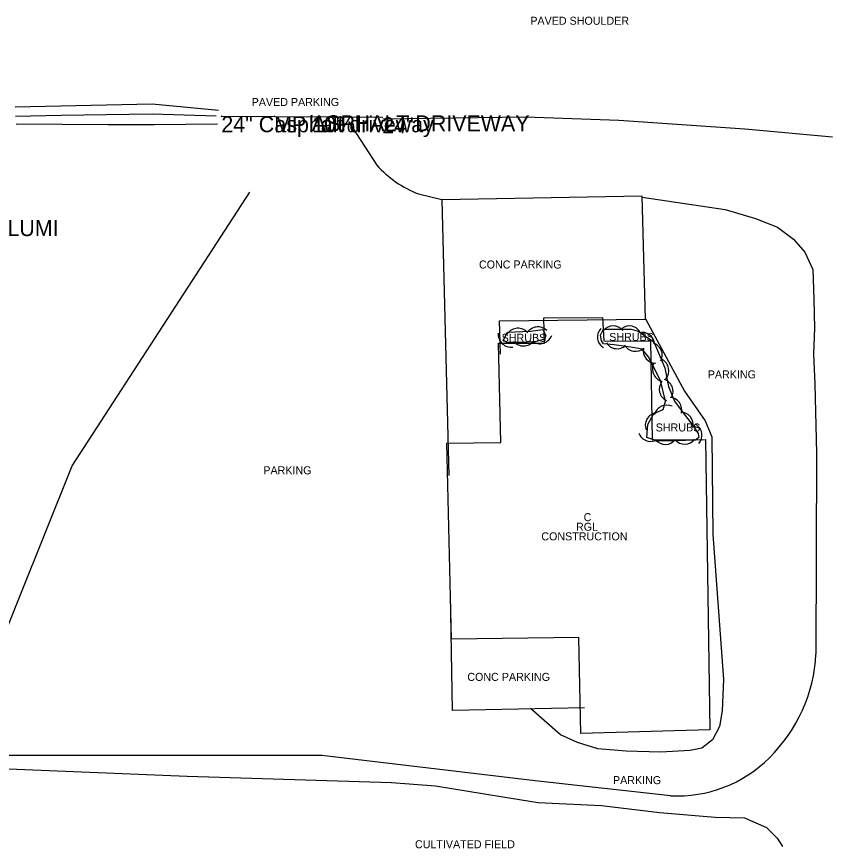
# Model space of a CAD drawing. Extents: x 1802180 to 1804859, y 572524 to 575172.
# Drawn here: x 1804582.6 to 1804837.5, y 573510.4 to 573770.2 of the extents above; entities that cross this region are included whole.
import ezdxf

# ---------------------------------------------------------------- set-up
doc = ezdxf.new("R2010")
doc.units = 0
for name, color, linetype in [('S_BUILDING', 7, 'Continuous'), ('S_BUILDING_ANNOT', 7, 'Continuous'), ('S_DITCHLINE', 7, 'Continuous'), ('S_DRG_PT_SYM', 7, 'Continuous'), ('S_IRON_PIN_ANNOT', 7, 'Continuous'), ('S_MISC_BOUNDARY', 7, 'Continuous'), ('S_MISC_BOUNDARY_ANNOT', 7, 'Continuous'), ('S_MSC_PT_SYM', 7, 'Continuous'), ('S_PARKING', 7, 'Continuous'), ('S_PARKING_ANNOT', 7, 'Continuous'), ('S_SHOULDER_ANNOT', 7, 'Continuous'), ('S_SIDE_DRAIN', 7, 'Continuous'), ('S_SIDE_DRAIN_ANNOT', 7, 'Continuous'), ('S_STREAM', 7, 'Continuous'), ('S_SURVEY_TEXT_ANNOT', 7, 'Continuous'), ('S_TREE', 7, 'Continuous'), ('S_TREE_ANNOT', 7, 'Continuous')]:
    doc.layers.add(name, color=color, linetype=linetype)

msp = doc.modelspace()

# ---------------------------------------------------------------- linework, layer by layer
at = {"layer": 'S_BUILDING'}
msp.add_lwpolyline([(1804797.79, 573638.11), (1804799.22, 573547.4), (1804758.89, 573546.24), (1804758.25, 573576.23), (1804718.45, 573575.78), (1804717.06, 573637), (1804733.88, 573637.18), (1804733.12, 573668.21), (1804747.51, 573668.25), (1804747.29, 573676.14), (1804765.66, 573676.23), (1804766.08, 573668.88), (1804780.59, 573668.81), (1804781.13, 573637.99), (1804797.79, 573638.11)], dxfattribs=at)
at = {"layer": 'S_DITCHLINE'}
for points in [[(1804582.19, 573741.99), (1804596.45, 573742.33), (1804610.72, 573742.66), (1804624.99, 573742.99), (1804645.69, 573741.01)], [(1804582.3, 573739.13), (1804596.52, 573739.38), (1804610.74, 573739.64), (1804624.96, 573739.89), (1804644.94, 573739.22)], [(1804582.53, 573736.68), (1804596.88, 573736.62), (1804611.23, 573736.56), (1804625.58, 573736.49), (1804645.4, 573736.72)]]:
    msp.add_lwpolyline(points, dxfattribs=at)
at = {"layer": 'S_DRG_PT_SYM'}
for points in [[(1804646.59, 573739.09), (1804646.59, 573739.14), (1804646.59, 573739.09), (1804646.54, 573739.09), (1804646.59, 573739.09), (1804646.59, 573739.04), (1804646.59, 573739.09), (1804646.64, 573739.09)], [(1804696.86, 573738.75), (1804696.86, 573738.8), (1804696.86, 573738.75), (1804696.81, 573738.75), (1804696.86, 573738.75), (1804696.86, 573738.7), (1804696.86, 573738.75), (1804696.91, 573738.75)]]:
    msp.add_lwpolyline(points, dxfattribs=at)
at = {"layer": 'S_MISC_BOUNDARY'}
msp.add_lwpolyline([(1804505.21, 573521.43), (1804548.12, 573528.55), (1804562.67, 573532.64), (1804570.46, 573534.2), (1804577.56, 573535.38), (1804635.95, 573532.96), (1804699.73, 573530.94), (1804713.49, 573529.95), (1804733.85, 573526.62), (1804745.57, 573524.69), (1804765.3, 573523.78), (1804783.44, 573521.61), (1804800.81, 573520.18), (1804809.98, 573519.87), (1804816.92, 573516.85), (1804820.25, 573513.61), (1804821.85, 573510.93)], dxfattribs=at)
at = {"layer": 'S_MSC_PT_SYM'}
for points in [[(1804663.16, 573739.07), (1804663.16, 573739.12), (1804663.16, 573739.07), (1804663.11, 573739.07), (1804663.16, 573739.07), (1804663.16, 573739.02), (1804663.16, 573739.07), (1804663.21, 573739.07)], [(1804674.86, 573739.39), (1804674.86, 573739.44), (1804674.86, 573739.39), (1804674.81, 573739.39), (1804674.86, 573739.39), (1804674.86, 573739.34), (1804674.86, 573739.39), (1804674.91, 573739.39)]]:
    msp.add_lwpolyline(points, dxfattribs=at)
at = {"layer": 'S_PARKING'}
msp.add_line((1804686.26, 573737.46), (1804695.16, 573723.84), dxfattribs=at)
for points in [[(1804786.88, 573526.83), (1804786.88, 573526.83), (1804744.65, 573531.49), (1804677.97, 573539.39), (1804576.31, 573539.38), (1804575.23, 573568.33), (1804600.03, 573629.91), (1804655.49, 573715.42)], [(1804708.22, 573714.84), (1804708.22, 573714.84), (1804715.44, 573713.04)], [(1804733.76, 573664.74), (1804733.44, 573675.21), (1804779.04, 573675.72), (1804778.07, 573714.11), (1804715.45, 573713.02), (1804717.69, 573626.84)], [(1804777.99, 573713.79), (1804803.95, 573709.97), (1804813.43, 573707.13), (1804820.32, 573704.47), (1804825.33, 573700.74), (1804828.88, 573696.61), (1804831.37, 573691.21), (1804831.63, 573681.99), (1804831.84, 573672.86), (1804831.61, 573664.92), (1804831.96, 573655.35), (1804832.47, 573633.89), (1804832.34, 573571.05)], [(1804779.06, 573675.85), (1804791.28, 573653.18), (1804797.72, 573643.95), (1804799.84, 573638.97), (1804800.1, 573608.42), (1804803.48, 573563.1), (1804803.03, 573553.39), (1804802.23, 573548.48), (1804799.97, 573544.3), (1804796.72, 573541.72), (1804793.07, 573540.91), (1804783.76, 573540.4), (1804773.08, 573540.74), (1804764.23, 573541.43), (1804757.85, 573543.49), (1804752.53, 573545.84), (1804743.15, 573554.06)], [(1804760.06, 573554.33), (1804718.82, 573553.45), (1804718.18, 573589.86)]]:
    msp.add_lwpolyline(points, dxfattribs=at)
for centre, radius, start, end in [((1804719.86, 573745.71), 33, 221.5211, 249.3319), ((1804783.65, 573573.53), 48.75, 314.4142, 357.0753), ((1804789.08, 573567.21), 40.44, 266.8923, 315.1942)]:
    msp.add_arc(centre, radius, start, end, dxfattribs=at)
at = {"layer": 'S_SIDE_DRAIN'}
msp.add_line((1804646.59, 573739.09), (1804696.86, 573738.75), dxfattribs=at)
at = {"layer": 'S_STREAM'}
msp.add_lwpolyline([(1804697.01, 573738.24), (1804741.59, 573738.87), (1804770.75, 573737.85), (1804810.16, 573735.13), (1804837.45, 573732.66)], dxfattribs=at)
at = {"layer": 'S_TREE'}
for points in [[(1804735.94, 573671.6), (1804743.2, 573671.97), (1804746.96, 573672.48), (1804747.91, 573670.56), (1804747.48, 573669.45), (1804744.6, 573668.58), (1804739.74, 573668.44), (1804735.64, 573668.39), (1804734.76, 573669.2), (1804735.94, 573671.6)], [(1804765.95, 573672.53), (1804774.57, 573672.55), (1804776.82, 573672), (1804781.69, 573668.58), (1804785.15, 573660.53), (1804786.23, 573654.69), (1804788.12, 573650.13), (1804791.42, 573645.56), (1804793.98, 573642.35), (1804795.57, 573640.03), (1804795.79, 573638.72), (1804794.7, 573637.88), (1804788.5, 573637.69), (1804782.99, 573637.58), (1804779.45, 573638.73), (1804779.81, 573642.84), (1804781.69, 573646.18), (1804784.57, 573647.53), (1804785.29, 573650.12), (1804783.72, 573656.58), (1804780.03, 573663.94), (1804778.07, 573666.33), (1804774.44, 573666.93), (1804769.26, 573667.65), (1804765.95, 573667.95), (1804765.31, 573668.91), (1804765.05, 573670.69), (1804765.95, 573672.53)]]:
    msp.add_lwpolyline(points, dxfattribs=at)
for centre, radius, start, end in [((1804745.45, 573669.19), 4.08, 46.8041, 148.401), ((1804769, 573669.68), 3.92, 39.3153, 140.9122), ((1804774.02, 573669.66), 3.92, 25.3461, 126.943), ((1804737.13, 573671.02), 4.08, 176.1719, 277.7689), ((1804739.25, 573668.79), 4.08, 42.1741, 143.771), ((1804746, 573672.11), 4.08, 235.9482, 337.5451), ((1804767.99, 573670.13), 3.92, 137.6695, 239.2664), ((1804778.07, 573667.63), 3.92, 4.1951, 105.792), ((1804740.94, 573671.42), 4.08, 220.8155, 322.4124), ((1804770.2, 573670.37), 3.92, 211.2854, 312.8823), ((1804780.39, 573664.45), 3.92, 332.4319, 74.0288), ((1804775.93, 573669.58), 3.92, 209.746, 311.3429), ((1804782.27, 573665.85), 3.92, 168.6626, 270.2595), ((1804782.44, 573659.64), 3.92, 319.6835, 61.2804), ((1804785.14, 573660.13), 3.92, 155.8168, 257.4137), ((1804787.31, 573653.81), 3.92, 142.886, 244.4829), ((1804783.78, 573653.12), 3.92, 331.7299, 73.3268), ((1804786.51, 573647.34), 3.92, 345.0522, 86.6491), ((1804785.72, 573644.95), 3.92, 64.3439, 165.9408), ((1804782.92, 573642.52), 3.92, 99.7463, 201.3432), ((1804790.04, 573642.7), 3.92, 347.8356, 89.4325), ((1804792.81, 573639.4), 3.92, 318.9754, 60.5723), ((1804780.67, 573641.43), 3.92, 201.0638, 302.6607), ((1804785.27, 573640.49), 3.92, 220.3609, 321.9578), ((1804791.31, 573640.6), 3.92, 220.9577, 322.5546)]:
    msp.add_arc(centre, radius, start, end, dxfattribs=at)

# ---------------------------------------------------------------- texts
at = {"layer": 'S_BUILDING_ANNOT'}
for s, p in [('C', (1804759.75, 573612.6)), ('RGL', (1804757.37, 573609.6)), ('CONSTRUCTION', (1804746.54, 573606.6))]:
    msp.add_text(s, height=2.5, dxfattribs=at).set_placement(p)
at = {"layer": 'S_IRON_PIN_ANNOT'}
msp.add_text('BOUNDARY MONUMENT / REBAR ALUMI ', height=5, dxfattribs=at).set_placement((1804465.72, 573701.65))
at = {"layer": 'S_MISC_BOUNDARY_ANNOT'}
msp.add_text('CULTIVATED FIELD', height=2.5, dxfattribs=at).set_placement((1804707.07, 573510.42))
msp.add_text('CULTIVATED FIELD', height=2.5, dxfattribs=at).set_placement((1804707.07, 573510.42))
at = {"layer": 'S_PARKING_ANNOT'}
for s, p in [('PAVED PARKING', (1804656.06, 573742.28)), ('CONC PARKING', (1804727.06, 573691.53)), ('PARKING', (1804798.53, 573657.2)), ('PARKING', (1804798.53, 573657.2)), ('PARKING', (1804659.7, 573627.24)), ('CONC PARKING', (1804723.42, 573562.7)), ('PARKING', (1804768.92, 573530.45))]:
    msp.add_text(s, height=2.5, dxfattribs=at).set_placement(p)
at = {"layer": 'S_SHOULDER_ANNOT'}
msp.add_text('PAVED SHOULDER', height=2.5, dxfattribs=at).set_placement((1804743.1, 573767.67))
at = {"layer": 'S_SIDE_DRAIN_ANNOT'}
for s, p in [('24" CMP 10%', (1804646.59, 573734.09)), ('24"       ', (1804696.86, 573733.75))]:
    msp.add_text(s, height=5, dxfattribs=at).set_placement(p)
at = {"layer": 'S_SURVEY_TEXT_ANNOT'}
for s, p in [('asphalt driveway', (1804663.16, 573734.07)), ('ASPHALT DRIVEWAY ', (1804674.86, 573734.39))]:
    msp.add_text(s, height=5, dxfattribs=at).set_placement(p)
at = {"layer": 'S_TREE_ANNOT'}
for p in [(1804734.15, 573668.63), (1804767.74, 573668.9), (1804782.27, 573640.62)]:
    msp.add_text('SHRUBS', height=2.5, dxfattribs=at).set_placement(p)

doc.saveas('drawing.dxf')
